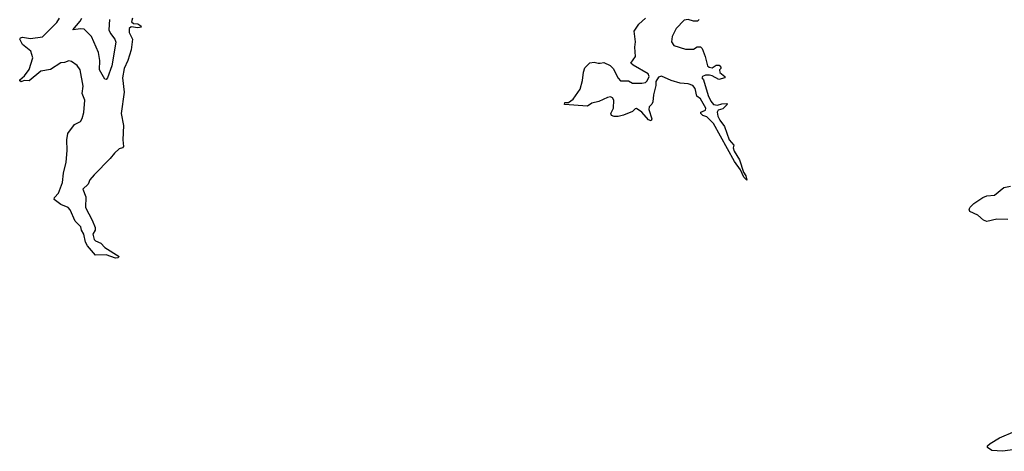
# Model space of a CAD drawing. Extents: x 2210602 to 2357277, y 510288 to 673808.
# Tile 401 of 464: x 2320044 to 2327468, y 619297 to 622552. Entities that reach past the tile are written whole.
import ezdxf

# ---------------------------------------------------------------- set-up
doc = ezdxf.new("R2010")
doc.units = 0

msp = doc.modelspace()

# ---------------------------------------------------------------- linework, layer by layer
at = {"layer": '0CON05XD'}
for points in [[(2320894.3, 622565), (2320887, 622537), (2320903, 622523), (2320935, 622520), (2320957.5, 622505), (2320960, 622495), (2320935, 622490), (2320885, 622497.5), (2320870, 622485), (2320870, 622455), (2320894, 622405), (2320884.3, 622325), (2320860, 622245), (2320831.9, 622185), (2320817.8, 622115), (2320830.8, 622005), (2320810, 621845), (2320827.5, 621755), (2320822.5, 621645), (2320827.5, 621595), (2320820, 621585), (2320795, 621577.5), (2320757.5, 621545), (2320725.9, 621504.1), (2320605, 621382.5), (2320573.3, 621345), (2320559.5, 621310.5), (2320519.2, 621275), (2320541.8, 621215), (2320541.1, 621135), (2320591.3, 621041.3), (2320612.5, 620985), (2320612, 620965), (2320594.2, 620935), (2320606, 620895), (2320615, 620884.2), (2320655, 620866.2), (2320686.7, 620835), (2320793.3, 620765), (2320783.9, 620756.1), (2320765.8, 620754.2), (2320695, 620778), (2320615, 620776.7), (2320555, 620847.1), (2320540.9, 620875), (2320528.5, 620935), (2320510.8, 620965), (2320505, 620988.8), (2320462.6, 621032.6), (2320425, 621117.5), (2320410, 621135), (2320355, 621157.5), (2320302.5, 621195), (2320305, 621210), (2320337.5, 621245), (2320366.7, 621325), (2320373.8, 621395), (2320393.6, 621476.4), (2320401.2, 621565), (2320400, 621645), (2320407.5, 621695), (2320457, 621763), (2320502.5, 621785), (2320515, 621807.5), (2320527.2, 621852.8), (2320534.4, 621945), (2320513.8, 621995), (2320521.7, 622051.7), (2320500, 622175), (2320476.4, 622206.4), (2320435, 622237.5), (2320415, 622242.5), (2320381.7, 622228.3), (2320355, 622227.5), (2320275, 622176.7), (2320202.5, 622165), (2320115, 622090.8), (2320076.4, 622093.6), (2320055, 622083.8), (2320045, 622090), (2320045, 622097.5), (2320080.5, 622129.5), (2320114.2, 622175.8), (2320142.5, 622265), (2320127.5, 622315), (2320064, 622365), (2320043.8, 622405), (2320050, 622415), (2320065, 622420.8), (2320125, 622409.4), (2320215, 622422.2), (2320325, 622530), (2320344, 622565)], [(2320721.9, 622555), (2320716.1, 622476.1), (2320728.5, 622448.5), (2320760.6, 622405), (2320767.6, 622382.4), (2320737.3, 622205), (2320705, 622113.8), (2320695, 622101.2), (2320685, 622103.3), (2320645.8, 622175), (2320648.1, 622245), (2320637.1, 622305), (2320586.2, 622426.2), (2320530.9, 622480.9), (2320505, 622484.4), (2320443.3, 622475), (2320498.9, 622541.1), (2320511.1, 622565)], [(2325167, 622553), (2325155, 622540), (2325125, 622540), (2325085, 622552.5), (2325055, 622547.5), (2324992.5, 622485), (2324963.3, 622425), (2324957.5, 622385), (2324975, 622357.5), (2325065, 622330), (2325125, 622330), (2325153, 622347), (2325177, 622347), (2325190, 622335), (2325213.3, 622275), (2325230, 622205), (2325243, 622193), (2325265, 622190), (2325295, 622210), (2325318.3, 622208.3), (2325330, 622195), (2325330, 622185), (2325320, 622175), (2325322.5, 622155), (2325360, 622125), (2325360, 622115), (2325315, 622100), (2325265, 622130), (2325245, 622133.3), (2325215, 622133.3), (2325192.5, 622125), (2325187.5, 622115), (2325198.8, 622098.8), (2325235, 621980), (2325255, 621936.7), (2325275, 621912.5), (2325305, 621906.7), (2325337, 621917), (2325375, 621920), (2325380, 621915), (2325345, 621880), (2325310.7, 621869.3), (2325303.8, 621855), (2325308, 621825), (2325322, 621795), (2325357.7, 621747.7), (2325394.2, 621645), (2325427.5, 621605), (2325424.2, 621585.8), (2325431.8, 621561.8), (2325470.6, 621495), (2325501.2, 621401.2), (2325519.2, 621375), (2325527.5, 621342.5), (2325504.3, 621365), (2325478.6, 621418.6), (2325433, 621483), (2325275, 621770), (2325235, 621810), (2325225, 621820), (2325195, 621830), (2325180, 621845), (2325180, 621855), (2325215, 621870), (2325216.7, 621885), (2325176.7, 621955), (2325150, 621975), (2325137, 622033), (2325120, 622055), (2325085, 622067.5), (2325023.6, 622073.6), (2324955, 622093.3), (2324883, 622127), (2324860.7, 622119.3), (2324840, 622085), (2324840, 622055), (2324822.5, 621985), (2324817, 621933), (2324810, 621915), (2324790, 621895), (2324787.5, 621875), (2324810, 621805), (2324805, 621790), (2324785, 621796.2), (2324735.9, 621855.9), (2324695, 621882.5), (2324685, 621880), (2324665, 621860), (2324597, 621833), (2324555, 621822.5), (2324525, 621822.5), (2324505, 621830), (2324500, 621845), (2324520, 621885), (2324522.5, 621945), (2324513, 621963), (2324499.3, 621969.3), (2324475, 621966.2), (2324410, 621935), (2324358.3, 621921.7), (2324325, 621900), (2324151.7, 621911.7), (2324153, 621927), (2324181.7, 621928.3), (2324215.9, 621954.1), (2324270.7, 622029.3), (2324286.4, 622093.6), (2324293.6, 622156.4), (2324305, 622190), (2324343, 622227), (2324375, 622232.5), (2324405, 622223.3), (2324420, 622225), (2324448.3, 622228.3), (2324496.4, 622206.4), (2324517.5, 622185), (2324555, 622110), (2324575, 622090), (2324635, 622090), (2324665, 622072.5), (2324735, 622072.5), (2324761.7, 622078.3), (2324775, 622090), (2324790, 622125), (2324783.3, 622145), (2324668.2, 622208.2), (2324652, 622225), (2324686, 622275), (2324682.3, 622345), (2324687.5, 622385), (2324675.8, 622465), (2324712.1, 622517.9), (2324762.5, 622565)], [(2327494.6, 621044.6), (2327412.4, 621047.6), (2327335, 621030.8), (2327310.3, 621040.3), (2327268.3, 621078.3), (2327207.5, 621105), (2327203.6, 621123.6), (2327211.2, 621138.8), (2327236.7, 621165), (2327305, 621210.8), (2327335, 621224), (2327395, 621228.6), (2327463.1, 621286.9), (2327515.5, 621295.5)], [(2327625, 619320.8), (2327455, 619296.7), (2327373.6, 619303.6), (2327340, 619325), (2327341.7, 619338.3), (2327360, 619355), (2327431.7, 619398.3), (2327550.3, 619449.7)]]:
    msp.add_lwpolyline(points, dxfattribs=at)

doc.saveas('drawing.dxf')
